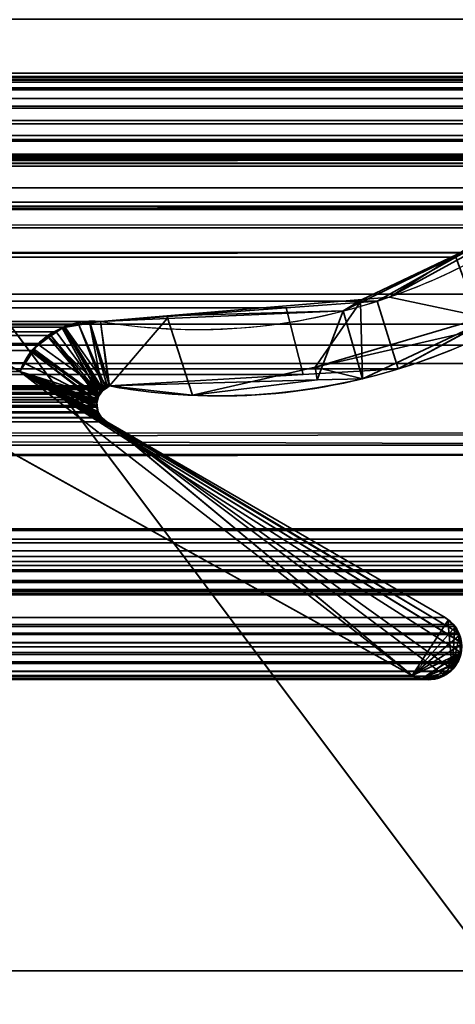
# Model space of a CAD drawing. Header units: millimetres. Extents: x -493 to 6693, y -115 to 145.
# Tile 581 of 656: x 1850.71 to 1855.58, y -9.38 to 1.64. Entities that reach past the tile are written whole.
import ezdxf

# ---------------------------------------------------------------- set-up
doc = ezdxf.new("R2010")
doc.units = ezdxf.units.MM
doc.layers.add('151', color=7, linetype='Continuous', true_color=0xffffff)

# ---------------------------------------------------------------- blocks, each defined once
blk = doc.blocks.new('UG_SURFACE_002')
at = {"layer": '151', "color": 252, "linetype": 'Continuous', "lineweight": 35}
for points in [[(2042.5, -15, 2200.25), (2042.5, 135, 2200.25), (957.5, 135, 2200.25), (957.5, -15, 2200.25)], [(1107.5, -15, 2050.25), (1107.5, 135, 2050.25), (1892.5, 135, 2050.25), (1892.5, -15, 2050.25)]]:
    blk.add_3dface(points, dxfattribs=at)
blk = doc.blocks.new('UG_SURFACE_097')
at = {"layer": '151', "color": 252, "linetype": 'Continuous', "lineweight": 35}
for points in [[(1141, 0, 2), (1141, 0, 2017), (1859, 0, 2017), (1859, 0, 2)], [(1141, -26, 2017), (1859, -26, 2017), (1859, 0, 2017), (1141, 0, 2017)], [(1141, 0, 2), (1859, 0, 2), (1859, -2), (1141, -2)], [(1141, -9), (1141, -2), (1859, -2), (1859, -9)], [(1141, -9, 30.5), (1141, -9), (1859, -9), (1859, -9, 30.5)], [(1141, -22.5, 30.5), (1141, -9, 30.5), (1859, -9, 30.5), (1859, -22.5, 30.5)]]:
    blk.add_3dface(points, dxfattribs=at)
blk = doc.blocks.new('UG_SURFACE_118')
at = {"layer": '151', "color": 252, "linetype": 'Continuous', "lineweight": 35}
for points in [[(1135.5, -21.92, 2021.75), (1864.5, -21.92, 2021.75), (1864.5, 12.92, 2021.75), (1135.5, 12.92, 2021.75)], [(1137, -21.92, 2020.25), (1137, 12.92, 2020.25), (1863, 12.92, 2020.25), (1863, -21.92, 2020.25)]]:
    blk.add_3dface(points, dxfattribs=at)
blk = doc.blocks.new('UG_SURFACE_122')
at = {"layer": '151', "color": 7, "linetype": 'Continuous', "lineweight": 35}
for points in [[(1138.795, 1.041, 2018.455), (1138.878, 3.971, 2018.372), (1861.122, 3.971, 2018.372), (1861.205, 1.041, 2018.455)], [(1862.17, 0.073, 2019.419), (1137.825, 1.646, 2019.425), (1137.739, -0.689, 2019.511)], [(1862.17, 0.073, 2019.419), (1862.175, 1.646, 2019.425), (1137.825, 1.646, 2019.425)], [(1138.795, 1.041, 2018.455), (1861.205, 1.041, 2018.455), (1861.188, 0.878, 2018.438), (1138.812, 0.878, 2018.438)], [(1141.627, 0.997, 2015.623), (1139.71, 0.295, 2017.54), (1860.29, 0.295, 2017.54), (1858.373, 0.997, 2015.623)], [(1141.707, 1.004, 2015.543), (1141.627, 0.997, 2015.623), (1858.373, 0.997, 2015.623)], [(1141.707, 1.004, 2015.543), (1858.373, 0.997, 2015.623), (1858.293, 1.004, 2015.543)], [(1858.293, 1.004, 2015.543), (1858.291, 1.004, 2015.541), (1141.709, 1.004, 2015.541), (1141.707, 1.004, 2015.543)], [(1141.709, 1.004, 2015.541), (1858.291, 1.004, 2015.541), (1858.167, 0.974, 2015.417), (1141.833, 0.974, 2015.417)], [(1141.885, 0.962, 2015.365), (1141.833, 0.974, 2015.417), (1858.167, 0.974, 2015.417)], [(1141.885, 0.962, 2015.365), (1858.167, 0.974, 2015.417), (1858.115, 0.962, 2015.365)], [(1858.115, 0.962, 2015.365), (1141.912, 0.941, 2015.338), (1141.885, 0.962, 2015.365)], [(1858.115, 0.962, 2015.365), (1858.088, 0.941, 2015.338), (1141.912, 0.941, 2015.338)], [(1142.007, 0.87, 2015.244), (1141.912, 0.941, 2015.338), (1858.088, 0.941, 2015.338)], [(1142.007, 0.87, 2015.244), (1858.088, 0.941, 2015.338), (1857.993, 0.87, 2015.244)], [(1138.812, 0.878, 2018.438), (1861.188, 0.878, 2018.438), (1861.179, 0.854, 2018.429)], [(1861.179, 0.854, 2018.429), (1138.819, 0.853, 2018.431), (1138.812, 0.878, 2018.438)], [(1138.831, 0.806, 2018.419), (1138.819, 0.853, 2018.431), (1861.179, 0.854, 2018.429)], [(1138.831, 0.806, 2018.419), (1861.179, 0.854, 2018.429), (1861.111, 0.671, 2018.361)], [(1138.831, 0.806, 2018.419), (1861.111, 0.671, 2018.361), (1861.096, 0.65, 2018.346)], [(1861.096, 0.65, 2018.346), (1138.905, 0.65, 2018.345), (1138.831, 0.806, 2018.419)], [(1857.993, 0.87, 2015.244), (1142.009, 0.866, 2015.241), (1142.007, 0.87, 2015.244)], [(1857.993, 0.87, 2015.244), (1857.991, 0.866, 2015.241), (1142.009, 0.866, 2015.241)], [(1142.009, 0.866, 2015.241), (1857.991, 0.866, 2015.241), (1857.921, 0.757, 2015.171), (1142.079, 0.757, 2015.171)], [(1142.079, 0.757, 2015.171), (1857.921, 0.757, 2015.171), (1857.275, 0.074, 2014.525), (1142.725, 0.074, 2014.525)], [(1138.905, 0.65, 2018.345), (1861.096, 0.65, 2018.346), (1860.993, 0.51, 2018.243)], [(1138.919, 0.621, 2018.332), (1138.905, 0.65, 2018.345), (1860.993, 0.51, 2018.243)], [(1138.919, 0.621, 2018.332), (1860.993, 0.51, 2018.243), (1860.942, 0.475, 2018.192)], [(1860.942, 0.475, 2018.192), (1139.057, 0.469, 2018.193), (1138.919, 0.621, 2018.332)], [(1139.079, 0.445, 2018.171), (1139.057, 0.469, 2018.193), (1860.942, 0.475, 2018.192)], [(1139.079, 0.445, 2018.171), (1860.942, 0.475, 2018.192), (1860.757, 0.345, 2018.007)], [(1139.079, 0.445, 2018.171), (1860.757, 0.345, 2018.007), (1860.749, 0.343, 2017.998)], [(1860.749, 0.343, 2017.998), (1139.254, 0.355, 2017.996), (1139.079, 0.445, 2018.171)], [(1139.354, 0.305, 2017.896), (1139.254, 0.355, 2017.996), (1860.749, 0.343, 2017.998)], [(1139.47, 0.302, 2017.78), (1139.354, 0.305, 2017.896), (1860.749, 0.343, 2017.998)], [(1860.749, 0.343, 2017.998), (1860.529, 0.3, 2017.779), (1139.47, 0.302, 2017.78)], [(1139.47, 0.302, 2017.78), (1860.529, 0.3, 2017.779), (1860.42, 0.279, 2017.67)], [(1139.71, 0.295, 2017.54), (1139.47, 0.302, 2017.78), (1860.42, 0.279, 2017.67)], [(1860.42, 0.279, 2017.67), (1860.29, 0.295, 2017.54), (1139.71, 0.295, 2017.54)], [(1858.552, 0.133, 2015.801), (1860.008, -0.401, 2017.258), (1139.992, -0.401, 2017.258), (1141.448, 0.133, 2015.801)], [(1858.552, 0.133, 2015.801), (1141.448, 0.133, 2015.801), (1141.497, 0.13, 2015.753)], [(1858.501, 0.136, 2015.751), (1141.497, 0.13, 2015.753), (1141.561, 0.126, 2015.689)], [(1858.501, 0.136, 2015.751), (1858.503, 0.136, 2015.753), (1141.497, 0.13, 2015.753)], [(1141.497, 0.13, 2015.753), (1858.503, 0.136, 2015.753), (1858.552, 0.133, 2015.801)], [(1141.561, 0.126, 2015.689), (1858.431, 0.114, 2015.682), (1858.501, 0.136, 2015.751)], [(1141.561, 0.126, 2015.689), (1141.569, 0.121, 2015.681), (1858.431, 0.114, 2015.682)], [(1858.383, 0.099, 2015.633), (1141.569, 0.121, 2015.681), (1141.633, 0.085, 2015.617)], [(1858.383, 0.099, 2015.633), (1858.431, 0.114, 2015.682), (1141.569, 0.121, 2015.681)], [(1137.739, -0.689, 2019.511), (1862.214, -0.69, 2019.464), (1862.17, 0.073, 2019.419)], [(1141.633, 0.085, 2015.617), (1858.367, 0.084, 2015.617), (1858.383, 0.099, 2015.633)], [(1858.367, 0.084, 2015.617), (1141.633, 0.085, 2015.617), (1141.643, 0.08, 2015.607)], [(1141.643, 0.08, 2015.607), (1858.314, 0.033, 2015.564), (1858.367, 0.084, 2015.617)], [(1141.643, 0.08, 2015.607), (1141.686, 0.033, 2015.564), (1858.314, 0.033, 2015.564)], [(1858.314, 0.033, 2015.564), (1141.686, 0.033, 2015.564), (1142.392, -0.559, 2014.858)], [(1142.392, -0.559, 2014.858), (1857.642, -0.658, 2014.892), (1858.314, 0.033, 2015.564)], [(1142.725, 0.074, 2014.525), (1857.275, 0.074, 2014.525), (1856.975, -0.243, 2014.225)], [(1143.025, -0.243, 2014.225), (1142.725, 0.074, 2014.525), (1856.975, -0.243, 2014.225)], [(1856.975, -0.243, 2014.225), (1855.589, -1.017, 2012.839), (1144.411, -1.017, 2012.839), (1143.025, -0.243, 2014.225)], [(1139.577, -0.484, 2017.673), (1860.008, -0.401, 2017.258), (1860.399, -0.482, 2017.649)], [(1139.577, -0.484, 2017.673), (1139.992, -0.401, 2017.258), (1860.008, -0.401, 2017.258)], [(1138.77, -1.872, 2018.48), (1861.193, -0.45, 2018.443), (1861.187, -1.424, 2018.437)], [(1138.77, -1.872, 2018.48), (1138.807, -0.45, 2018.443), (1861.193, -0.45, 2018.443)], [(1138.812, -0.448, 2018.438), (1861.188, -0.448, 2018.438), (1861.193, -0.45, 2018.443), (1138.807, -0.45, 2018.443)], [(1861.185, -0.447, 2018.435), (1138.812, -0.448, 2018.438), (1138.815, -0.447, 2018.435)], [(1861.185, -0.447, 2018.435), (1861.188, -0.448, 2018.438), (1138.812, -0.448, 2018.438)], [(1138.815, -0.447, 2018.435), (1138.822, -0.447, 2018.428), (1861.179, -0.447, 2018.429)], [(1861.179, -0.447, 2018.429), (1861.185, -0.447, 2018.435), (1138.815, -0.447, 2018.435)], [(1138.822, -0.447, 2018.428), (1138.843, -0.448, 2018.407), (1861.157, -0.448, 2018.407)], [(1861.157, -0.448, 2018.407), (1861.179, -0.447, 2018.429), (1138.822, -0.447, 2018.428)], [(1138.843, -0.448, 2018.407), (1138.897, -0.451, 2018.353), (1861.103, -0.451, 2018.353)], [(1861.103, -0.451, 2018.353), (1861.157, -0.448, 2018.407), (1138.843, -0.448, 2018.407)], [(1138.897, -0.451, 2018.353), (1139.519, -0.481, 2017.731), (1860.481, -0.478, 2017.731)], [(1860.481, -0.478, 2017.731), (1861.103, -0.451, 2018.353), (1138.897, -0.451, 2018.353)], [(1860.399, -0.482, 2017.649), (1860.481, -0.478, 2017.731), (1139.519, -0.481, 2017.731)], [(1860.399, -0.482, 2017.649), (1139.519, -0.481, 2017.731), (1139.577, -0.484, 2017.673)], [(1857.343, -0.966, 2014.593), (1142.392, -0.559, 2014.858), (1143.808, -1.746, 2013.442)], [(1857.343, -0.966, 2014.593), (1857.642, -0.658, 2014.892), (1142.392, -0.559, 2014.858)], [(1862.357, -3.122, 2019.607), (1137.739, -0.689, 2019.511), (1137.651, -3.088, 2019.599)], [(1862.357, -3.122, 2019.607), (1862.214, -0.69, 2019.464), (1137.739, -0.689, 2019.511)], [(1857.343, -0.966, 2014.593), (1143.808, -1.746, 2013.442), (1144.111, -1.83, 2013.139)], [(1144.111, -1.83, 2013.139), (1855.866, -1.767, 2013.116), (1857.343, -0.966, 2014.593)], [(1145.292, -1.509, 2011.958), (1144.411, -1.017, 2012.839), (1855.589, -1.017, 2012.839)], [(1145.292, -1.509, 2011.958), (1855.589, -1.017, 2012.839), (1854.708, -1.509, 2011.958)], [(1151.406, -1.069, 2005.844), (1149.29, -2.296, 2007.96), (1850.71, -2.296, 2007.96), (1848.594, -1.069, 2005.844)], [(1848.594, -1.069, 2005.844), (1850.71, -2.296, 2007.96), (1855.101, -5.697, 2012.351), (1847.724, -1.597, 2004.974)], [(1855.866, -1.767, 2013.116), (1854.942, -2.268, 2012.192), (1854.708, -1.509, 2011.958), (1855.589, -1.017, 2012.839)], [(1861.187, -1.424, 2018.437), (1138.695, -2.2, 2018.555), (1138.77, -1.872, 2018.48)], [(1861.187, -1.424, 2018.437), (1861.3, -2.207, 2018.55), (1138.695, -2.2, 2018.555)], [(1854.708, -1.509, 2011.958), (1853.69, -1.584, 2010.94), (1146.31, -1.584, 2010.94), (1145.292, -1.509, 2011.958)], [(1853.69, -1.584, 2010.94), (1854.708, -1.509, 2011.958), (1854.942, -2.268, 2012.192), (1853.879, -2.331, 2011.129)], [(1847.724, -1.597, 2004.974), (1855.101, -5.697, 2012.351), (1144.899, -5.697, 2012.351), (1152.276, -1.597, 2004.974)], [(1146.31, -1.584, 2010.94), (1853.69, -1.584, 2010.94), (1851.612, -1.736, 2008.862), (1148.388, -1.736, 2008.862)], [(1853.879, -2.331, 2011.129), (1851.714, -2.458, 2008.964), (1851.612, -1.736, 2008.862), (1853.69, -1.584, 2010.94)], [(1148.388, -1.736, 2008.862), (1851.612, -1.736, 2008.862), (1851.371, -1.773, 2008.621)], [(1851.371, -1.773, 2008.621), (1148.627, -1.787, 2008.623), (1148.388, -1.736, 2008.862)], [(1851.707, -2.462, 2008.957), (1851.673, -2.48, 2008.923), (1851.371, -1.773, 2008.621), (1851.612, -1.736, 2008.862)], [(1851.612, -1.736, 2008.862), (1851.714, -2.458, 2008.964), (1851.707, -2.462, 2008.957)], [(1854.942, -2.268, 2012.192), (1855.866, -1.767, 2013.116), (1144.111, -1.83, 2013.139)], [(1144.111, -1.83, 2013.139), (1146.132, -2.39, 2011.118), (1853.879, -2.331, 2011.129)], [(1853.879, -2.331, 2011.129), (1854.942, -2.268, 2012.192), (1144.111, -1.83, 2013.139)], [(1148.627, -1.787, 2008.623), (1851.371, -1.773, 2008.621), (1851.198, -1.8, 2008.448)], [(1851.198, -1.8, 2008.448), (1148.888, -1.844, 2008.363), (1148.627, -1.787, 2008.623)], [(1851.198, -1.8, 2008.448), (1851.116, -1.854, 2008.366), (1148.888, -1.844, 2008.363)], [(1148.896, -1.845, 2008.354), (1148.888, -1.844, 2008.363), (1851.116, -1.854, 2008.366)], [(1148.896, -1.845, 2008.354), (1851.116, -1.854, 2008.366), (1851.058, -1.892, 2008.308)], [(1851.058, -1.892, 2008.308), (1148.943, -1.884, 2008.307), (1148.896, -1.845, 2008.354)], [(1851.058, -1.892, 2008.308), (1851.116, -1.854, 2008.366), (1851.616, -2.532, 2008.866), (1851.607, -2.549, 2008.857)], [(1851.616, -2.532, 2008.866), (1851.116, -1.854, 2008.366), (1851.198, -1.8, 2008.448)], [(1851.198, -1.8, 2008.448), (1851.371, -1.773, 2008.621), (1851.653, -2.498, 2008.903), (1851.616, -2.532, 2008.866)], [(1851.371, -1.773, 2008.621), (1851.673, -2.48, 2008.923), (1851.653, -2.498, 2008.903)], [(1149.145, -2.051, 2008.105), (1148.943, -1.884, 2008.307), (1851.058, -1.892, 2008.308)], [(1149.145, -2.051, 2008.105), (1851.058, -1.892, 2008.308), (1850.919, -1.983, 2008.169)], [(1851.585, -2.588, 2008.835), (1850.858, -2.063, 2008.108), (1850.919, -1.983, 2008.169), (1851.058, -1.892, 2008.308)], [(1851.607, -2.549, 2008.857), (1851.585, -2.588, 2008.835), (1851.058, -1.892, 2008.308)], [(1850.919, -1.983, 2008.169), (1149.147, -2.055, 2008.103), (1149.145, -2.051, 2008.105)], [(1850.919, -1.983, 2008.169), (1850.858, -2.063, 2008.108), (1149.147, -2.055, 2008.103)], [(1149.147, -2.055, 2008.103), (1850.858, -2.063, 2008.108), (1850.755, -2.198, 2008.005)], [(1850.755, -2.198, 2008.005), (1149.29, -2.296, 2007.96), (1149.147, -2.055, 2008.103)], [(1850.755, -2.198, 2008.005), (1850.858, -2.063, 2008.108), (1851.585, -2.588, 2008.835), (1851.58, -2.612, 2008.83)], [(1861.413, -2.993, 2018.663), (1138.175, -4.466, 2019.075), (1138.695, -2.2, 2018.555)], [(1138.695, -2.2, 2018.555), (1861.3, -2.207, 2018.55), (1861.413, -2.993, 2018.663)], [(1850.755, -2.198, 2008.005), (1850.71, -2.296, 2007.96), (1149.29, -2.296, 2007.96)], [(1851.58, -2.612, 2008.83), (1851.573, -2.638, 2008.823), (1850.71, -2.296, 2007.96), (1850.755, -2.198, 2008.005)], [(1850.71, -2.296, 2007.96), (1855.621, -5.222, 2012.871), (1855.63, -5.238, 2012.88), (1855.652, -5.328, 2012.902)], [(1855.621, -5.222, 2012.871), (1850.71, -2.296, 2007.96), (1851.683, -2.859, 2008.933)], [(1855.652, -5.328, 2012.902), (1855.652, -5.33, 2012.902), (1850.71, -2.296, 2007.96)], [(1855.652, -5.33, 2012.902), (1855.655, -5.376, 2012.905), (1855.646, -5.441, 2012.896), (1850.71, -2.296, 2007.96)], [(1850.71, -2.296, 2007.96), (1851.573, -2.638, 2008.823), (1851.573, -2.677, 2008.823)], [(1850.71, -2.296, 2007.96), (1851.623, -2.809, 2008.873), (1851.628, -2.813, 2008.878), (1851.683, -2.859, 2008.933)], [(1850.71, -2.296, 2007.96), (1851.586, -2.746, 2008.836), (1851.593, -2.757, 2008.843)], [(1851.593, -2.757, 2008.843), (1851.623, -2.809, 2008.873), (1850.71, -2.296, 2007.96)], [(1851.573, -2.677, 2008.823), (1851.573, -2.694, 2008.823), (1850.71, -2.296, 2007.96)], [(1851.573, -2.694, 2008.823), (1851.586, -2.746, 2008.836), (1850.71, -2.296, 2007.96)], [(1855.213, -5.731, 2012.463), (1855.101, -5.697, 2012.351), (1850.71, -2.296, 2007.96), (1855.646, -5.441, 2012.896)], [(1853.879, -2.331, 2011.129), (1146.132, -2.39, 2011.118), (1146.746, -2.561, 2010.504)], [(1853.879, -2.331, 2011.129), (1146.746, -2.561, 2010.504), (1148.286, -2.458, 2008.964)], [(1148.286, -2.458, 2008.964), (1851.714, -2.458, 2008.964), (1853.879, -2.331, 2011.129)], [(1148.286, -2.458, 2008.964), (1148.293, -2.463, 2008.957), (1851.707, -2.462, 2008.957)], [(1851.707, -2.462, 2008.957), (1851.714, -2.458, 2008.964), (1148.286, -2.458, 2008.964)], [(1851.673, -2.48, 2008.923), (1851.707, -2.462, 2008.957), (1148.293, -2.463, 2008.957)], [(1851.673, -2.48, 2008.923), (1148.293, -2.463, 2008.957), (1148.348, -2.497, 2008.902)], [(1148.348, -2.497, 2008.902), (1851.653, -2.498, 2008.903), (1851.673, -2.48, 2008.923)], [(1851.616, -2.532, 2008.866), (1148.348, -2.497, 2008.902), (1148.358, -2.503, 2008.892)], [(1851.616, -2.532, 2008.866), (1851.653, -2.498, 2008.903), (1148.348, -2.497, 2008.902)], [(1148.358, -2.503, 2008.892), (1851.607, -2.549, 2008.857), (1851.616, -2.532, 2008.866)], [(1148.358, -2.503, 2008.892), (1148.394, -2.549, 2008.856), (1851.607, -2.549, 2008.857)], [(1851.585, -2.588, 2008.835), (1148.394, -2.549, 2008.856), (1148.399, -2.556, 2008.851)], [(1851.585, -2.588, 2008.835), (1851.607, -2.549, 2008.857), (1148.394, -2.549, 2008.856)], [(1148.399, -2.556, 2008.851), (1851.58, -2.612, 2008.83), (1851.585, -2.588, 2008.835)], [(1148.399, -2.556, 2008.851), (1148.422, -2.611, 2008.828), (1851.58, -2.612, 2008.83)], [(1148.422, -2.611, 2008.828), (1148.422, -2.611, 2008.828), (1851.58, -2.612, 2008.83)], [(1851.573, -2.638, 2008.823), (1148.422, -2.611, 2008.828), (1148.429, -2.673, 2008.821)], [(1851.573, -2.638, 2008.823), (1851.58, -2.612, 2008.83), (1148.422, -2.611, 2008.828)], [(1148.429, -2.673, 2008.821), (1851.573, -2.677, 2008.823), (1851.573, -2.638, 2008.823)], [(1148.414, -2.746, 2008.836), (1148.407, -2.757, 2008.843), (1851.593, -2.757, 2008.843)], [(1148.421, -2.726, 2008.83), (1148.414, -2.746, 2008.836), (1851.586, -2.746, 2008.836)], [(1851.593, -2.757, 2008.843), (1851.586, -2.746, 2008.836), (1148.414, -2.746, 2008.836)], [(1851.573, -2.694, 2008.823), (1148.428, -2.677, 2008.822), (1148.421, -2.726, 2008.83)], [(1148.421, -2.726, 2008.83), (1851.586, -2.746, 2008.836), (1851.573, -2.694, 2008.823)], [(1148.429, -2.673, 2008.821), (1148.428, -2.677, 2008.822), (1851.573, -2.677, 2008.823)], [(1851.573, -2.694, 2008.823), (1851.573, -2.677, 2008.823), (1148.428, -2.677, 2008.822)], [(1855.468, -5.049, 2012.718), (1851.683, -2.859, 2008.933), (1148.317, -2.859, 2008.933), (1144.532, -5.049, 2012.718)], [(1148.336, -2.847, 2008.914), (1148.317, -2.859, 2008.933), (1851.683, -2.859, 2008.933)], [(1851.683, -2.859, 2008.933), (1148.37, -2.817, 2008.88), (1148.336, -2.847, 2008.914)], [(1148.37, -2.817, 2008.88), (1851.683, -2.859, 2008.933), (1851.628, -2.813, 2008.878)], [(1851.628, -2.813, 2008.878), (1148.372, -2.813, 2008.878), (1148.37, -2.817, 2008.88)], [(1851.623, -2.809, 2008.873), (1148.407, -2.757, 2008.843), (1148.372, -2.813, 2008.878)], [(1148.372, -2.813, 2008.878), (1851.628, -2.813, 2008.878), (1851.623, -2.809, 2008.873)], [(1851.623, -2.809, 2008.873), (1851.593, -2.757, 2008.843), (1148.407, -2.757, 2008.843)], [(1851.683, -2.859, 2008.933), (1855.468, -5.049, 2012.718), (1855.557, -5.127, 2012.807), (1855.621, -5.222, 2012.871)], [(1861.413, -2.993, 2018.663), (1861.822, -4.467, 2019.072), (1138.175, -4.466, 2019.075)], [(1137.651, -3.088, 2019.599), (1137.599, -3.223, 2019.651), (1862.397, -3.226, 2019.647)], [(1137.651, -3.088, 2019.599), (1862.397, -3.226, 2019.647), (1862.357, -3.122, 2019.607)], [(1862.397, -3.226, 2019.647), (1137.599, -3.223, 2019.651), (1137.282, -4.057, 2019.968)], [(1137.282, -4.057, 2019.968), (1862.718, -4.057, 2019.968), (1862.397, -3.226, 2019.647)], [(1862.763, -4.172, 2020.013), (1862.725, -4.074, 2019.975), (1137.275, -4.074, 2019.975), (1137.237, -4.172, 2020.013)], [(1137.275, -4.074, 2019.975), (1862.725, -4.074, 2019.975), (1862.718, -4.057, 2019.968), (1137.282, -4.057, 2019.968)], [(1137.232, -4.212, 2020.018), (1862.768, -4.212, 2020.018), (1862.763, -4.172, 2020.013)], [(1137.237, -4.172, 2020.013), (1137.232, -4.212, 2020.018), (1862.763, -4.172, 2020.013)], [(1862.768, -4.212, 2020.018), (1137.232, -4.212, 2020.018), (1137.221, -4.302, 2020.029)], [(1862.779, -4.302, 2020.029), (1862.768, -4.212, 2020.018), (1137.221, -4.302, 2020.029)], [(1137.221, -4.302, 2020.029), (1137.23, -4.367, 2020.02), (1862.77, -4.367, 2020.02), (1862.779, -4.302, 2020.029)], [(1862.762, -4.421, 2020.012), (1137.23, -4.367, 2020.02), (1137.238, -4.421, 2020.012)], [(1862.762, -4.421, 2020.012), (1862.77, -4.367, 2020.02), (1137.23, -4.367, 2020.02)], [(1137.238, -4.421, 2020.012), (1137.274, -4.513, 2019.976), (1862.726, -4.513, 2019.976), (1862.762, -4.421, 2020.012)], [(1862.726, -4.513, 2019.976), (1137.274, -4.513, 2019.976), (1137.28, -4.528, 2019.97)], [(1862.72, -4.528, 2019.97), (1862.726, -4.513, 2019.976), (1137.28, -4.528, 2019.97)], [(1138.16, -4.532, 2019.09), (1138.175, -4.466, 2019.075), (1861.822, -4.467, 2019.072)], [(1861.822, -4.467, 2019.072), (1861.84, -4.532, 2019.09), (1138.16, -4.532, 2019.09)], [(1137.28, -4.528, 2019.97), (1137.359, -4.634, 2019.891), (1862.641, -4.634, 2019.891), (1862.72, -4.528, 2019.97)], [(1138.07, -4.651, 2019.18), (1861.84, -4.532, 2019.09), (1861.93, -4.651, 2019.18)], [(1138.07, -4.651, 2019.18), (1138.16, -4.532, 2019.09), (1861.84, -4.532, 2019.09)], [(1862.641, -4.634, 2019.891), (1137.359, -4.634, 2019.891), (1137.373, -4.652, 2019.877)], [(1862.627, -4.652, 2019.877), (1862.641, -4.634, 2019.891), (1137.373, -4.652, 2019.877)], [(1137.373, -4.652, 2019.877), (1137.483, -4.733, 2019.767), (1862.517, -4.733, 2019.767), (1862.627, -4.652, 2019.877)], [(1137.5, -4.738, 2019.75), (1862.5, -4.738, 2019.75), (1862.517, -4.733, 2019.767), (1137.483, -4.733, 2019.767)], [(1138.063, -4.656, 2019.187), (1861.937, -4.656, 2019.187), (1862.06, -4.738, 2019.31), (1137.94, -4.738, 2019.31)], [(1861.93, -4.651, 2019.18), (1138.063, -4.656, 2019.187), (1138.07, -4.651, 2019.18)], [(1861.93, -4.651, 2019.18), (1861.937, -4.656, 2019.187), (1138.063, -4.656, 2019.187)], [(1137.639, -4.777, 2019.611), (1862.361, -4.777, 2019.611), (1862.5, -4.738, 2019.75), (1137.5, -4.738, 2019.75)], [(1862.303, -4.793, 2019.553), (1137.639, -4.777, 2019.611), (1137.697, -4.793, 2019.553)], [(1862.303, -4.793, 2019.553), (1862.361, -4.777, 2019.611), (1137.639, -4.777, 2019.611)], [(1137.697, -4.793, 2019.553), (1862.206, -4.776, 2019.456), (1862.303, -4.793, 2019.553)], [(1137.697, -4.793, 2019.553), (1137.794, -4.776, 2019.456), (1862.206, -4.776, 2019.456)], [(1862.084, -4.754, 2019.334), (1137.794, -4.776, 2019.456), (1137.916, -4.754, 2019.334)], [(1862.084, -4.754, 2019.334), (1862.206, -4.776, 2019.456), (1137.794, -4.776, 2019.456)], [(1137.916, -4.754, 2019.334), (1862.06, -4.738, 2019.31), (1862.084, -4.754, 2019.334)], [(1137.916, -4.754, 2019.334), (1137.94, -4.738, 2019.31), (1862.06, -4.738, 2019.31)], [(1144.443, -5.127, 2012.807), (1855.557, -5.127, 2012.807), (1855.468, -5.049, 2012.718), (1144.532, -5.049, 2012.718)], [(1144.419, -5.148, 2012.83), (1144.379, -5.222, 2012.871), (1855.621, -5.222, 2012.871)], [(1855.581, -5.148, 2012.83), (1855.557, -5.127, 2012.807), (1144.443, -5.127, 2012.807), (1144.419, -5.148, 2012.83)], [(1144.419, -5.148, 2012.83), (1855.621, -5.222, 2012.871), (1855.581, -5.148, 2012.83)], [(1855.557, -5.127, 2012.807), (1855.581, -5.148, 2012.83), (1855.621, -5.222, 2012.871)], [(1144.348, -5.328, 2012.902), (1855.652, -5.328, 2012.902), (1855.63, -5.238, 2012.88)], [(1144.37, -5.238, 2012.88), (1144.348, -5.328, 2012.902), (1855.63, -5.238, 2012.88)], [(1855.63, -5.238, 2012.88), (1855.621, -5.222, 2012.871), (1144.379, -5.222, 2012.871), (1144.37, -5.238, 2012.88)], [(1855.655, -5.376, 2012.905), (1144.348, -5.33, 2012.902), (1144.345, -5.376, 2012.905)], [(1144.345, -5.376, 2012.905), (1144.354, -5.441, 2012.896), (1855.646, -5.441, 2012.896), (1855.655, -5.376, 2012.905)], [(1144.348, -5.328, 2012.902), (1855.652, -5.33, 2012.902), (1855.652, -5.328, 2012.902)], [(1144.348, -5.328, 2012.902), (1144.348, -5.33, 2012.902), (1855.652, -5.33, 2012.902)], [(1855.655, -5.376, 2012.905), (1855.652, -5.33, 2012.902), (1144.348, -5.33, 2012.902)], [(1855.646, -5.441, 2012.896), (1144.354, -5.441, 2012.896), (1144.357, -5.463, 2012.893)], [(1144.357, -5.463, 2012.893), (1144.387, -5.543, 2012.863), (1855.646, -5.441, 2012.896)], [(1855.643, -5.463, 2012.893), (1855.646, -5.441, 2012.896), (1144.387, -5.543, 2012.863)], [(1144.387, -5.543, 2012.863), (1855.613, -5.543, 2012.863), (1855.643, -5.463, 2012.893)], [(1855.213, -5.731, 2012.463), (1855.646, -5.441, 2012.896), (1855.643, -5.463, 2012.893), (1855.613, -5.543, 2012.863)], [(1144.387, -5.543, 2012.863), (1144.392, -5.552, 2012.858), (1855.608, -5.552, 2012.858), (1855.613, -5.543, 2012.863)], [(1144.4, -5.562, 2012.85), (1855.6, -5.562, 2012.85), (1855.608, -5.552, 2012.858), (1144.392, -5.552, 2012.858)], [(1144.468, -5.647, 2012.782), (1855.532, -5.647, 2012.782), (1855.6, -5.562, 2012.85), (1144.4, -5.562, 2012.85)], [(1855.613, -5.543, 2012.863), (1855.608, -5.552, 2012.858), (1855.6, -5.562, 2012.85), (1855.213, -5.731, 2012.463)], [(1855.213, -5.731, 2012.463), (1855.6, -5.562, 2012.85), (1855.532, -5.647, 2012.782)], [(1855.532, -5.647, 2012.782), (1144.468, -5.647, 2012.782), (1144.472, -5.652, 2012.778)], [(1855.528, -5.652, 2012.778), (1855.532, -5.647, 2012.782), (1144.472, -5.652, 2012.778)], [(1144.472, -5.652, 2012.778), (1144.567, -5.706, 2012.683), (1855.433, -5.706, 2012.683), (1855.528, -5.652, 2012.778)], [(1855.399, -5.725, 2012.649), (1144.567, -5.706, 2012.683), (1144.601, -5.725, 2012.649)], [(1855.399, -5.725, 2012.649), (1855.433, -5.706, 2012.683), (1144.567, -5.706, 2012.683)], [(1144.601, -5.725, 2012.649), (1144.677, -5.735, 2012.573), (1855.323, -5.735, 2012.573), (1855.399, -5.725, 2012.649)], [(1144.899, -5.697, 2012.351), (1855.101, -5.697, 2012.351), (1855.213, -5.731, 2012.463), (1144.787, -5.731, 2012.463)], [(1855.532, -5.647, 2012.782), (1855.528, -5.652, 2012.778), (1855.433, -5.706, 2012.683), (1855.213, -5.731, 2012.463)], [(1855.213, -5.731, 2012.463), (1855.433, -5.706, 2012.683), (1855.399, -5.725, 2012.649), (1855.323, -5.735, 2012.573)], [(1855.256, -5.743, 2012.506), (1144.677, -5.735, 2012.573), (1144.744, -5.743, 2012.506)], [(1855.256, -5.743, 2012.506), (1855.323, -5.735, 2012.573), (1144.677, -5.735, 2012.573)], [(1144.744, -5.743, 2012.506), (1855.213, -5.731, 2012.463), (1855.256, -5.743, 2012.506)], [(1144.744, -5.743, 2012.506), (1144.787, -5.731, 2012.463), (1855.213, -5.731, 2012.463)], [(1855.323, -5.735, 2012.573), (1855.256, -5.743, 2012.506), (1855.213, -5.731, 2012.463)]]:
    blk.add_3dface(points, dxfattribs=at)
blk = doc.blocks.new('UG_SURFACE_123')
at = {"layer": '151', "color": 7, "linetype": 'Continuous', "lineweight": 35}
for points in [[(1856.464, -0.446, 2013.714), (1854.846, -1.463, 2012.096), (1856.187, -1.749, 2013.437), (1856.234, -1.709, 2013.484)], [(1854.846, -1.463, 2012.096), (1856.464, -0.446, 2013.714), (1856.493, -0.562, -7.75)], [(1854.524, -1.523, -7.75), (1856.493, -0.562, -7.75), (1856.184, -1.605, -7.75), (1854.544, -2.377, -7.75)], [(1856.493, -0.562, -7.75), (1854.524, -1.523, -7.75), (1854.54, -1.489, 2011.79)], [(1854.54, -1.489, 2011.79), (1854.846, -1.463, 2012.096), (1856.493, -0.562, -7.75)], [(1848.594, -1.069, -7.75), (1850.71, -2.296, -7.75), (1855.101, -5.697, -7.75), (1847.724, -1.597, -7.75)], [(1847.724, -1.597, 2004.974), (1855.101, -5.697, 2012.351), (1850.71, -2.296, 2007.96), (1848.594, -1.069, 2005.844)], [(1848.594, -1.069, 2005.844), (1850.71, -2.296, 2007.96), (1850.71, -2.296, -7.75), (1848.594, -1.069, -7.75)], [(1852.642, -2.562, 2009.892), (1854.015, -2.247, 2011.266), (1854.54, -1.489, 2011.79), (1852.356, -1.673, 2009.606)], [(1852.356, -1.673, 2009.606), (1854.54, -1.489, 2011.79), (1854.327, -1.619, -7.75)], [(1854.015, -2.247, 2011.266), (1856.187, -1.749, 2013.437), (1854.846, -1.463, 2012.096), (1854.54, -1.489, 2011.79)], [(1854.54, -1.489, 2011.79), (1854.524, -1.523, -7.75), (1854.327, -1.619, -7.75)], [(1854.544, -2.377, -7.75), (1854.327, -1.619, -7.75), (1854.524, -1.523, -7.75)], [(1847.724, -1.597, -7.75), (1855.101, -5.697, -7.75), (1855.101, -5.697, 2012.351), (1847.724, -1.597, 2004.974)], [(1852.358, -1.704, -7.75), (1854.327, -1.619, -7.75), (1854.039, -2.391, -7.75), (1851.714, -2.458, -7.75)], [(1854.327, -1.619, -7.75), (1852.358, -1.704, -7.75), (1852.356, -1.673, 2009.606)], [(1856.184, -1.605, -7.75), (1856.187, -1.749, 2013.437), (1854.015, -2.247, 2011.266)], [(1854.015, -2.247, 2011.266), (1854.544, -2.377, -7.75), (1856.184, -1.605, -7.75)], [(1854.327, -1.619, -7.75), (1854.544, -2.377, -7.75), (1854.039, -2.391, -7.75)], [(1851.496, -1.743, -7.75), (1851.212, -1.794, -7.75), (1851.206, -1.802, 2008.456)], [(1851.206, -1.802, 2008.456), (1851.496, -1.755, 2008.746), (1851.496, -1.743, -7.75)], [(1851.496, -1.755, 2008.746), (1851.206, -1.802, 2008.456), (1851.631, -2.514, 2008.881), (1851.635, -2.512, 2008.885)], [(1851.212, -1.794, -7.75), (1851.496, -1.743, -7.75), (1851.714, -2.458, -7.75), (1851.691, -2.473, -7.75)], [(1851.714, -2.458, -7.75), (1851.496, -1.743, -7.75), (1851.554, -1.733, -7.75), (1851.612, -1.736, -7.75)], [(1851.612, -1.736, -7.75), (1851.554, -1.733, -7.75), (1851.496, -1.755, 2008.746)], [(1851.554, -1.733, -7.75), (1851.496, -1.743, -7.75), (1851.496, -1.755, 2008.746)], [(1851.691, -2.474, 2008.941), (1851.714, -2.458, 2008.964), (1851.612, -1.736, 2008.862), (1851.496, -1.755, 2008.746)], [(1851.496, -1.755, 2008.746), (1851.612, -1.736, 2008.862), (1851.612, -1.736, -7.75)], [(1851.496, -1.755, 2008.746), (1851.635, -2.512, 2008.885), (1851.691, -2.474, 2008.941)], [(1852.356, -1.673, 2009.606), (1851.612, -1.736, 2008.862), (1851.714, -2.458, 2008.964), (1852.642, -2.562, 2009.892)], [(1851.612, -1.736, 2008.862), (1852.356, -1.673, 2009.606), (1852.358, -1.704, -7.75)], [(1851.714, -2.458, -7.75), (1851.612, -1.736, -7.75), (1852.358, -1.704, -7.75)], [(1852.358, -1.704, -7.75), (1851.612, -1.736, -7.75), (1851.612, -1.736, 2008.862)], [(1851.207, -1.798, -7.75), (1851.035, -1.91, -7.75), (1851.033, -1.917, 2008.283)], [(1851.033, -1.917, 2008.283), (1851.184, -1.806, 2008.434), (1851.207, -1.798, -7.75)], [(1851.184, -1.806, 2008.434), (1851.033, -1.917, 2008.283), (1851.598, -2.564, 2008.848)], [(1851.644, -2.501, -7.75), (1851.035, -1.91, -7.75), (1851.207, -1.798, -7.75)], [(1851.184, -1.806, 2008.434), (1851.206, -1.802, 2008.456), (1851.207, -1.798, -7.75)], [(1851.598, -2.564, 2008.848), (1851.631, -2.514, 2008.881), (1851.206, -1.802, 2008.456), (1851.184, -1.806, 2008.434)], [(1851.212, -1.794, -7.75), (1851.207, -1.798, -7.75), (1851.206, -1.802, 2008.456)], [(1851.691, -2.473, -7.75), (1851.644, -2.501, -7.75), (1851.207, -1.798, -7.75), (1851.212, -1.794, -7.75)], [(1850.863, -2.042, 2008.113), (1851.035, -1.91, -7.75), (1850.912, -1.99, -7.75)], [(1850.863, -2.042, 2008.113), (1851.033, -1.917, 2008.283), (1851.035, -1.91, -7.75)], [(1851.033, -1.917, 2008.283), (1850.863, -2.042, 2008.113), (1851.591, -2.575, 2008.841)], [(1850.912, -1.99, -7.75), (1851.035, -1.91, -7.75), (1851.644, -2.501, -7.75), (1851.636, -2.512, -7.75)], [(1851.033, -1.917, 2008.283), (1851.591, -2.575, 2008.841), (1851.598, -2.564, 2008.848)], [(1850.843, -2.075, 2008.093), (1850.71, -2.296, 2007.96), (1851.573, -2.639, 2008.823)], [(1850.71, -2.296, 2007.96), (1850.843, -2.075, 2008.093), (1850.853, -2.079, -7.75)], [(1851.599, -2.564, -7.75), (1851.591, -2.575, -7.75), (1850.71, -2.296, -7.75), (1850.853, -2.079, -7.75)], [(1850.853, -2.079, -7.75), (1850.71, -2.296, -7.75), (1850.71, -2.296, 2007.96)], [(1850.912, -1.99, -7.75), (1850.853, -2.079, -7.75), (1850.843, -2.075, 2008.093)], [(1850.843, -2.075, 2008.093), (1850.863, -2.042, 2008.113), (1850.912, -1.99, -7.75)], [(1851.577, -2.623, 2008.827), (1851.591, -2.575, 2008.841), (1850.863, -2.042, 2008.113), (1850.843, -2.075, 2008.093)], [(1850.843, -2.075, 2008.093), (1851.573, -2.639, 2008.823), (1851.577, -2.623, 2008.827)], [(1851.636, -2.512, -7.75), (1851.599, -2.564, -7.75), (1850.853, -2.079, -7.75), (1850.912, -1.99, -7.75)], [(1855.101, -5.697, -7.75), (1850.71, -2.296, -7.75), (1851.683, -2.859, -7.75)], [(1850.71, -2.296, -7.75), (1851.613, -2.796, -7.75), (1851.633, -2.814, -7.75)], [(1850.71, -2.296, -7.75), (1851.586, -2.746, -7.75), (1851.596, -2.764, -7.75)], [(1850.71, -2.296, -7.75), (1851.571, -2.655, -7.75), (1851.576, -2.681, -7.75)], [(1850.71, -2.296, -7.75), (1851.591, -2.575, -7.75), (1851.579, -2.623, -7.75)], [(1851.633, -2.814, -7.75), (1851.683, -2.859, -7.75), (1850.71, -2.296, -7.75)], [(1851.576, -2.681, -7.75), (1851.586, -2.746, -7.75), (1850.71, -2.296, -7.75)], [(1851.596, -2.764, -7.75), (1851.613, -2.796, -7.75), (1850.71, -2.296, -7.75)], [(1851.579, -2.623, -7.75), (1851.571, -2.655, -7.75), (1850.71, -2.296, -7.75)], [(1850.71, -2.296, 2007.96), (1851.624, -2.81, 2008.874), (1851.596, -2.763, 2008.846)], [(1850.71, -2.296, 2007.96), (1851.574, -2.703, 2008.824), (1851.574, -2.682, 2008.824)], [(1851.596, -2.763, 2008.846), (1851.586, -2.746, 2008.836), (1850.71, -2.296, 2007.96)], [(1850.71, -2.296, 2007.96), (1855.101, -5.697, 2012.351), (1851.682, -2.858, 2008.932)], [(1851.586, -2.746, 2008.836), (1851.574, -2.703, 2008.824), (1850.71, -2.296, 2007.96)], [(1851.682, -2.858, 2008.932), (1851.631, -2.815, 2008.881), (1851.624, -2.81, 2008.874), (1850.71, -2.296, 2007.96)], [(1851.574, -2.682, 2008.824), (1851.573, -2.639, 2008.823), (1850.71, -2.296, 2007.96)], [(1854.039, -2.391, -7.75), (1854.015, -2.247, 2011.266), (1852.642, -2.562, 2009.892)], [(1854.015, -2.247, 2011.266), (1854.039, -2.391, -7.75), (1854.544, -2.377, -7.75)], [(1854.039, -2.391, -7.75), (1852.642, -2.562, 2009.892), (1851.714, -2.458, 2008.964)], [(1851.714, -2.458, 2008.964), (1851.714, -2.458, -7.75), (1854.039, -2.391, -7.75)], [(1851.631, -2.514, 2008.881), (1851.598, -2.564, 2008.848), (1851.599, -2.564, -7.75)], [(1851.631, -2.514, 2008.881), (1851.599, -2.564, -7.75), (1851.636, -2.512, -7.75)], [(1851.636, -2.512, -7.75), (1851.635, -2.512, 2008.885), (1851.631, -2.514, 2008.881)], [(1851.691, -2.473, -7.75), (1851.691, -2.474, 2008.941), (1851.635, -2.512, 2008.885)], [(1851.635, -2.512, 2008.885), (1851.644, -2.501, -7.75), (1851.691, -2.473, -7.75)], [(1851.635, -2.512, 2008.885), (1851.636, -2.512, -7.75), (1851.644, -2.501, -7.75)], [(1851.714, -2.458, -7.75), (1851.714, -2.458, 2008.964), (1851.691, -2.474, 2008.941)], [(1851.691, -2.474, 2008.941), (1851.691, -2.473, -7.75), (1851.714, -2.458, -7.75)], [(1851.571, -2.655, -7.75), (1851.577, -2.623, 2008.827), (1851.573, -2.639, 2008.823)], [(1851.571, -2.655, -7.75), (1851.579, -2.623, -7.75), (1851.577, -2.623, 2008.827)], [(1851.573, -2.639, 2008.823), (1851.576, -2.681, -7.75), (1851.571, -2.655, -7.75)], [(1851.573, -2.639, 2008.823), (1851.574, -2.682, 2008.824), (1851.576, -2.681, -7.75)], [(1851.591, -2.575, 2008.841), (1851.577, -2.623, 2008.827), (1851.579, -2.623, -7.75)], [(1851.591, -2.575, 2008.841), (1851.579, -2.623, -7.75), (1851.591, -2.575, -7.75)], [(1851.591, -2.575, -7.75), (1851.598, -2.564, 2008.848), (1851.591, -2.575, 2008.841)], [(1851.591, -2.575, -7.75), (1851.599, -2.564, -7.75), (1851.598, -2.564, 2008.848)], [(1851.586, -2.746, -7.75), (1851.576, -2.681, -7.75), (1851.574, -2.682, 2008.824)], [(1851.574, -2.682, 2008.824), (1851.574, -2.703, 2008.824), (1851.586, -2.746, -7.75)], [(1851.574, -2.703, 2008.824), (1851.586, -2.746, 2008.836), (1851.586, -2.746, -7.75)], [(1851.596, -2.764, -7.75), (1851.586, -2.746, -7.75), (1851.586, -2.746, 2008.836)], [(1851.586, -2.746, 2008.836), (1851.596, -2.763, 2008.846), (1851.596, -2.764, -7.75)], [(1851.613, -2.796, -7.75), (1851.596, -2.764, -7.75), (1851.596, -2.763, 2008.846)], [(1851.596, -2.763, 2008.846), (1851.624, -2.81, 2008.874), (1851.613, -2.796, -7.75)], [(1851.624, -2.81, 2008.874), (1851.633, -2.814, -7.75), (1851.613, -2.796, -7.75)], [(1851.624, -2.81, 2008.874), (1851.631, -2.815, 2008.881), (1851.633, -2.814, -7.75)], [(1851.683, -2.859, -7.75), (1851.633, -2.814, -7.75), (1851.631, -2.815, 2008.881)], [(1851.631, -2.815, 2008.881), (1851.682, -2.858, 2008.932), (1851.683, -2.859, -7.75)], [(1851.682, -2.858, 2008.932), (1851.683, -2.859, 2008.933), (1851.683, -2.859, -7.75)], [(1851.683, -2.859, 2008.933), (1851.682, -2.858, 2008.932), (1855.101, -5.697, 2012.351)], [(1855.468, -5.049, -7.75), (1851.683, -2.859, -7.75), (1851.683, -2.859, 2008.933), (1855.468, -5.049, 2012.718)], [(1855.546, -5.627, -7.75), (1851.683, -2.859, -7.75), (1855.468, -5.049, -7.75), (1855.5, -5.076, -7.75)], [(1851.683, -2.859, -7.75), (1855.546, -5.627, -7.75), (1855.519, -5.659, -7.75), (1855.457, -5.692, -7.75)], [(1851.683, -2.859, -7.75), (1855.457, -5.692, -7.75), (1855.221, -5.735, -7.75), (1855.101, -5.697, -7.75)], [(1855.101, -5.697, 2012.351), (1855.501, -5.078, 2012.751), (1855.468, -5.049, 2012.718), (1851.683, -2.859, 2008.933)], [(1855.5, -5.076, -7.75), (1855.468, -5.049, -7.75), (1855.468, -5.049, 2012.718)], [(1855.468, -5.049, 2012.718), (1855.501, -5.078, 2012.751), (1855.5, -5.076, -7.75)], [(1855.582, -5.151, 2012.832), (1855.501, -5.078, 2012.751), (1855.101, -5.697, 2012.351)], [(1855.101, -5.697, 2012.351), (1855.629, -5.247, 2012.879), (1855.583, -5.152, 2012.833), (1855.582, -5.151, 2012.832)], [(1855.571, -5.136, -7.75), (1855.5, -5.076, -7.75), (1855.501, -5.078, 2012.751)], [(1855.546, -5.627, -7.75), (1855.5, -5.076, -7.75), (1855.571, -5.136, -7.75), (1855.579, -5.152, -7.75)], [(1855.501, -5.078, 2012.751), (1855.582, -5.151, 2012.832), (1855.571, -5.136, -7.75)], [(1855.579, -5.152, -7.75), (1855.628, -5.246, -7.75), (1855.546, -5.627, -7.75)], [(1855.582, -5.151, 2012.832), (1855.579, -5.152, -7.75), (1855.571, -5.136, -7.75)], [(1855.628, -5.246, -7.75), (1855.579, -5.152, -7.75), (1855.582, -5.151, 2012.832)], [(1855.582, -5.151, 2012.832), (1855.583, -5.152, 2012.833), (1855.628, -5.246, -7.75)], [(1855.101, -5.697, 2012.351), (1855.651, -5.346, 2012.901), (1855.641, -5.272, 2012.891), (1855.629, -5.247, 2012.879)], [(1855.641, -5.446, -7.75), (1855.608, -5.552, -7.75), (1855.546, -5.627, -7.75), (1855.628, -5.246, -7.75)], [(1855.643, -5.446, 2012.893), (1855.655, -5.377, 2012.905), (1855.651, -5.346, 2012.901), (1855.101, -5.697, 2012.351)], [(1855.643, -5.446, 2012.893), (1855.101, -5.697, 2012.351), (1855.159, -5.724, 2012.409), (1855.22, -5.728, 2012.47)], [(1855.22, -5.728, 2012.47), (1855.341, -5.736, 2012.591), (1855.643, -5.446, 2012.893)], [(1855.643, -5.446, 2012.893), (1855.341, -5.736, 2012.591), (1855.354, -5.737, 2012.604), (1855.458, -5.687, 2012.708)], [(1855.643, -5.446, 2012.893), (1855.458, -5.687, 2012.708), (1855.547, -5.626, 2012.797)], [(1855.547, -5.626, 2012.797), (1855.608, -5.552, 2012.858), (1855.637, -5.484, 2012.887), (1855.643, -5.446, 2012.893)], [(1855.547, -5.626, 2012.797), (1855.546, -5.627, -7.75), (1855.608, -5.552, -7.75)], [(1855.608, -5.552, -7.75), (1855.608, -5.552, 2012.858), (1855.547, -5.626, 2012.797)], [(1855.159, -5.724, 2012.409), (1855.101, -5.697, -7.75), (1855.221, -5.735, -7.75)], [(1855.159, -5.724, 2012.409), (1855.101, -5.697, 2012.351), (1855.101, -5.697, -7.75)], [(1855.221, -5.735, -7.75), (1855.22, -5.728, 2012.47), (1855.159, -5.724, 2012.409)], [(1855.341, -5.734, -7.75), (1855.248, -5.743, -7.75), (1855.221, -5.735, -7.75), (1855.457, -5.692, -7.75)], [(1855.457, -5.692, -7.75), (1855.384, -5.73, -7.75), (1855.341, -5.734, -7.75)], [(1855.457, -5.692, -7.75), (1855.458, -5.687, 2012.708), (1855.354, -5.737, 2012.604)], [(1855.354, -5.737, 2012.604), (1855.384, -5.73, -7.75), (1855.457, -5.692, -7.75)], [(1855.458, -5.687, 2012.708), (1855.457, -5.692, -7.75), (1855.519, -5.659, -7.75)], [(1855.458, -5.687, 2012.708), (1855.522, -5.657, 2012.772), (1855.547, -5.626, 2012.797)], [(1855.519, -5.659, -7.75), (1855.522, -5.657, 2012.772), (1855.458, -5.687, 2012.708)], [(1855.522, -5.657, 2012.772), (1855.519, -5.659, -7.75), (1855.546, -5.627, -7.75)], [(1855.546, -5.627, -7.75), (1855.547, -5.626, 2012.797), (1855.522, -5.657, 2012.772)], [(1855.341, -5.734, -7.75), (1855.341, -5.736, 2012.591), (1855.22, -5.728, 2012.47)], [(1855.22, -5.728, 2012.47), (1855.221, -5.735, -7.75), (1855.248, -5.743, -7.75)], [(1855.22, -5.728, 2012.47), (1855.248, -5.743, -7.75), (1855.341, -5.734, -7.75)], [(1855.384, -5.73, -7.75), (1855.354, -5.737, 2012.604), (1855.341, -5.736, 2012.591)], [(1855.341, -5.736, 2012.591), (1855.341, -5.734, -7.75), (1855.384, -5.73, -7.75)]]:
    blk.add_3dface(points, dxfattribs=at)
blk = doc.blocks.new('UG_SURFACE_124')
at = {"layer": '151', "color": 252, "linetype": 'Continuous', "lineweight": 35}
for points in [[(1153, 3.014, -6.75), (1138, 3.014, -6.75), (1138, -16.953, -6.75), (1862, -16.953, -6.75)], [(1847, 3.014, -7.75), (1862, 3.014, -7.75), (1862, -16.953, -7.75), (1138, -16.953, -7.75)], [(1847, 3.014, -6.75), (1153, 3.014, -6.75), (1862, -16.953, -6.75)], [(1862, -16.953, -6.75), (1862, 3.014, -6.75), (1847, 3.014, -6.75)]]:
    blk.add_3dface(points, dxfattribs=at)

msp = doc.modelspace()

# ---------------------------------------------------------------- linework, layer by layer
at = {"layer": '151', "color": 253, "linetype": 'Continuous', "lineweight": -3}
for p, q in [((1138.795, 1.041, 2018.455), (1861.205, 1.041, 2018.455)), ((1141.627, 0.997, 2015.623), (1858.373, 0.997, 2015.623)), ((1138.812, 0.878, 2018.438), (1861.188, 0.878, 2018.438)), ((1142.079, 0.757, 2015.171), (1857.921, 0.757, 2015.171)), ((1139.71, 0.295, 2017.54), (1860.29, 0.295, 2017.54)), ((1858.551, 0.133, 2015.801), (1141.449, 0.133, 2015.801)), ((1858.314, 0.033, 2015.564), (1141.686, 0.033, 2015.564)), ((1141, 0, 2), (1859, 0, 2)), ((1141, 0, 2017), (1859, 0, 2017)), ((1860.008, -0.401, 2017.258), (1139.992, -0.401, 2017.258)), ((1861.193, -0.45, 2018.443), (1138.807, -0.45, 2018.443)), ((1850.71, -2.296, 2007.96), (1848.594, -1.069, 2005.844)), ((1848.594, -1.069, -7.75), (1850.71, -2.296, -7.75)), ((1847.724, -1.597, -7.75), (1855.101, -5.697, -7.75)), ((1855.101, -5.697, 2012.351), (1847.724, -1.597, 2004.974)), ((1847.724, -1.597, 2004.974), (1855.101, -5.697, 2012.351)), ((1148.388, -1.736, 2008.862), (1851.612, -1.736, 2008.862)), ((1851.612, -1.736, 2008.862), (1851.612, -1.736, -7.75)), ((1141, -2), (1859, -2)), ((1850.71, -2.296, 2007.96), (1850.71, -2.296, -7.75)), ((1851.714, -2.458, 2008.964), (1148.286, -2.458, 2008.964)), ((1851.714, -2.458, -7.75), (1851.714, -2.458, 2008.964)), ((1851.586, -2.746, 2008.836), (1148.414, -2.746, 2008.836)), ((1851.586, -2.746, -7.75), (1851.586, -2.746, 2008.836)), ((1851.682, -2.859, 2008.932), (1148.318, -2.859, 2008.932)), ((1855.468, -5.049, 2012.718), (1851.682, -2.859, 2008.932)), ((1855.468, -5.049, 2012.718), (1851.682, -2.859, 2008.932)), ((1851.682, -2.859, -7.75), (1851.682, -2.859, 2008.932)), ((1855.468, -5.049, -7.75), (1851.682, -2.859, -7.75)), ((1862.718, -4.057, 2019.968), (1137.282, -4.057, 2019.968)), ((1861.84, -4.532, 2019.09), (1138.16, -4.532, 2019.09)), ((1862.517, -4.733, 2019.767), (1137.483, -4.733, 2019.767)), ((1855.468, -5.049, 2012.718), (1144.532, -5.049, 2012.718)), ((1855.468, -5.049, -7.75), (1855.468, -5.049, 2012.718)), ((1855.608, -5.552, 2012.858), (1144.392, -5.552, 2012.858)), ((1855.101, -5.697, 2012.351), (1144.899, -5.697, 2012.351)), ((1855.101, -5.697, -7.75), (1855.101, -5.697, 2012.351)), ((1859, -9, 30.5), (1141, -9, 30.5)), ((1141, -9), (1859, -9))]:
    msp.add_line(p, q, dxfattribs=at)
for points in [[(1851.612, -1.736, -7.75), (1854.015, -2.136, -7.75), (1856.441, -1.177, -7.75), (1857.921, 0.757, -7.75)], [(1851.612, -1.736, 2008.862), (1854.015, -2.136, 2011.265), (1856.441, -1.177, 2013.691), (1857.921, 0.757, 2015.171)], [(1858.314, 0.033, 2015.564), (1856.743, -1.951, 2013.993), (1854.205, -2.909, 2011.455), (1851.714, -2.458, 2008.964)], [(1851.714, -2.458, -7.75), (1854.205, -2.909, -7.75), (1856.743, -1.951, -7.75), (1858.314, 0.033, -7.75)], [(1850.71, -2.296, 2007.96), (1850.854, -1.931, 2008.104), (1851.221, -1.703, 2008.471), (1851.612, -1.736, 2008.862)], [(1850.71, -2.296, -7.75), (1850.854, -1.931, -7.75), (1851.221, -1.703, -7.75), (1851.612, -1.736, -7.75)], [(1851.586, -2.746, -7.75), (1851.542, -2.631, -7.75), (1851.6, -2.502, -7.75), (1851.714, -2.458, -7.75)], [(1851.714, -2.458, 2008.964), (1851.6, -2.502, 2008.85), (1851.542, -2.631, 2008.792), (1851.586, -2.746, 2008.836)], [(1851.682, -2.859, -7.75), (1851.638, -2.833, -7.75), (1851.604, -2.793, -7.75), (1851.586, -2.746, -7.75)], [(1851.586, -2.746, 2008.836), (1851.604, -2.793, 2008.854), (1851.638, -2.833, 2008.888), (1851.682, -2.859, 2008.932)], [(1855.608, -5.552, -7.75), (1855.707, -5.375, -7.75), (1855.644, -5.15, -7.75), (1855.468, -5.049, -7.75)], [(1855.468, -5.049, 2012.718), (1855.644, -5.15, 2012.894), (1855.707, -5.375, 2012.957), (1855.608, -5.552, 2012.858)], [(1855.608, -5.552, 2012.858), (1855.508, -5.733, 2012.758), (1855.281, -5.797, 2012.531), (1855.101, -5.697, 2012.351)], [(1855.101, -5.697, -7.75), (1855.281, -5.797, -7.75), (1855.508, -5.733, -7.75), (1855.608, -5.552, -7.75)]]:
    msp.add_open_spline(points, degree=3, dxfattribs=at)
for points, knots in [([(1851.612, -1.736, 2008.862), (1852.737, -1.923, 2009.987), (1853.86, -1.825, 2011.11), (1855.499, -1.226, 2012.749), (1856.024, -0.954, 2013.274), (1857.028, -0.236, 2014.278), (1857.504, 0.212, 2014.754), (1857.921, 0.757, 2015.171)], [0, 0, 0, 0, 0.5, 0.5, 0.75, 0.75, 1, 1, 1, 1]), ([(1851.714, -2.458, 2008.964), (1852.885, -2.67, 2010.135), (1854.057, -2.583, 2011.307), (1855.769, -1.985, 2013.019), (1856.319, -1.71, 2013.569), (1857.371, -0.981, 2014.621), (1857.873, -0.525, 2015.123), (1858.314, 0.033, 2015.564)], [0, 0, 0, 0, 0.5, 0.5, 0.75, 0.75, 1, 1, 1, 1]), ([(1851.612, -1.736, 2008.862), (1851.439, -1.721, 2008.689), (1851.266, -1.755, 2008.516), (1850.946, -1.933, 2008.196), (1850.795, -2.08, 2008.045), (1850.71, -2.296, 2007.96)], [0, 0, 0, 0, 0.5, 0.5, 1, 1, 1, 1]), ([(1851.586, -2.746, 2008.836), (1851.58, -2.729, 2008.83), (1851.575, -2.712, 2008.825), (1851.571, -2.675, 2008.821), (1851.571, -2.656, 2008.821), (1851.575, -2.621, 2008.825), (1851.579, -2.604, 2008.829), (1851.593, -2.567, 2008.843), (1851.604, -2.549, 2008.854), (1851.632, -2.51, 2008.882), (1851.652, -2.493, 2008.902), (1851.686, -2.471, 2008.936), (1851.7, -2.464, 2008.95), (1851.714, -2.458, 2008.964)], [0, 0, 0, 0, 0.140353, 0.140353, 0.281481, 0.281481, 0.415406, 0.415406, 0.596019, 0.596019, 0.840562, 0.840562, 1, 1, 1, 1]), ([(1851.682, -2.859, 2008.932), (1851.671, -2.852, 2008.921), (1851.661, -2.845, 2008.911), (1851.641, -2.828, 2008.891), (1851.631, -2.819, 2008.881), (1851.608, -2.791, 2008.858), (1851.595, -2.77, 2008.845), (1851.586, -2.746, 2008.836)], [0, 0, 0, 0, 0.280421, 0.280421, 0.54223, 0.54223, 1, 1, 1, 1]), ([(1855.468, -5.049, 2012.718), (1855.509, -5.072, 2012.759), (1855.549, -5.105, 2012.799), (1855.6, -5.174, 2012.85), (1855.617, -5.205, 2012.867), (1855.641, -5.266, 2012.891), (1855.648, -5.297, 2012.898), (1855.654, -5.344, 2012.904), (1855.655, -5.36, 2012.905), (1855.654, -5.406, 2012.904), (1855.65, -5.435, 2012.9), (1855.636, -5.492, 2012.886), (1855.625, -5.519, 2012.875), (1855.611, -5.546, 2012.861), (1855.609, -5.549, 2012.859), (1855.608, -5.552, 2012.858)], [0, 0, 0, 0, 0.297332, 0.297332, 0.475176, 0.475176, 0.626222, 0.626222, 0.700259, 0.700259, 0.839966, 0.839966, 0.981612, 0.981612, 1, 1, 1, 1]), ([(1855.608, -5.552, 2012.858), (1855.586, -5.592, 2012.836), (1855.558, -5.625, 2012.808), (1855.488, -5.686, 2012.738), (1855.444, -5.711, 2012.694), (1855.352, -5.741, 2012.602), (1855.304, -5.747, 2012.554), (1855.203, -5.74, 2012.453), (1855.15, -5.725, 2012.4), (1855.101, -5.697, 2012.351)], [0, 0, 0, 0, 0.194489, 0.194489, 0.448598, 0.448598, 0.709351, 0.709351, 1, 1, 1, 1])]:
    msp.add_open_spline(points, degree=3, knots=knots, dxfattribs=at)

# ---------------------------------------------------------------- block references
for name in ['UG_SURFACE_118', 'UG_SURFACE_002', 'UG_SURFACE_124', 'UG_SURFACE_122', 'UG_SURFACE_123', 'UG_SURFACE_097']:
    msp.add_blockref(name, (0, 0), dxfattribs=at)

doc.saveas('drawing.dxf')
